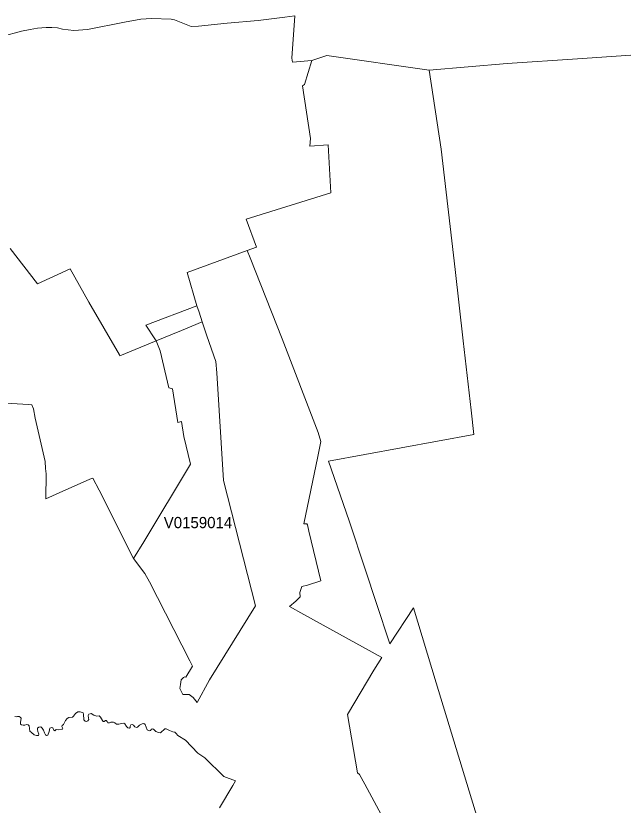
# Model space of a CAD drawing. Extents: x 369010 to 735936, y 6377141 to 6616555.
# Drawn here: x 521091 to 526500, y 6479309 to 6486334 of the extents above; entities that cross this region are included whole.
import ezdxf
from ezdxf.enums import TextEntityAlignment as Align

# ---------------------------------------------------------------- set-up
doc = ezdxf.new("R2010")
doc.units = 0
doc.header["$LTSCALE"] = 40
doc.layers.add('3', color=7, linetype='Continuous', lineweight=13)
doc.layers.add('4', color=7, linetype='Continuous')

msp = doc.modelspace()

# ---------------------------------------------------------------- linework, layer by layer
at = {"layer": '3'}
for points in [[(520967.54, 6486147.88), (521142.97, 6486197.03), (521219.76, 6486212.43), (521284.81, 6486222.36), (521362.76, 6486228.64), (521410.92, 6486229.14), (521461.4, 6486225.5), (521505.75, 6486215.57), (521607.04, 6486203.82), (521729.68, 6486210.11), (522057.88, 6486276.14), (522205.01, 6486303.78), (522300.84, 6486308.58), (522475.11, 6486302.13), (522503.25, 6486298.98), (522652.2, 6486237.75), (522718.07, 6486242.55), (522972.29, 6486268.53), (523249.5, 6486293.03), (523488, 6486320), (523575.71, 6486333.57), (523550.23, 6485955.4), (523554.53, 6485921.3), (523725.66, 6485936.36), (523860.05, 6485979.73), (524771.81, 6485850.63), (525465.11, 6485908.06), (526091.54, 6485951.43), (526567.69, 6485983.86)], [(530465.81, 6482413.45), (530485.34, 6482415.6), (530519.93, 6482562.73), (530529.86, 6482961.76), (530480.04, 6483085.23), (530388.69, 6483198.1), (530334.73, 6483769.92), (529746.86, 6483888.58), (529734.45, 6483896.53), (529769.7, 6484103.41), (529795.35, 6484155.38), (529859.9, 6484272.88), (529793.2, 6484421.01), (529594.76, 6484299.2), (529540.64, 6484706.67), (529002.09, 6485702.84), (528821.86, 6486036.33), (528190.46, 6486038.15), (527485.25, 6486048.74), (526567.69, 6485983.86), (526091.54, 6485951.43), (525465.11, 6485908.06), (524771.81, 6485850.63)], [(525358.69, 6478673.55), (524834.37, 6480396.95), (524632.79, 6481066.24), (524421.77, 6480744.5), (524301.12, 6481111.76), (524203.97, 6481401.89), (524059.98, 6481839.64), (523874.45, 6482371.41), (525170.84, 6482608.91), (525145.19, 6482824.72), (525075.18, 6483440.07), (525002.36, 6484076.27), (524879.22, 6485147.57), (524771.81, 6485850.63), (523860.05, 6485979.73), (523725.66, 6485936.36), (523662.11, 6485721.71), (523644.89, 6485710.29), (523716.39, 6485242.41), (523709.77, 6485174.55), (523873.46, 6485183.82), (523895.63, 6484757.31), (523142.92, 6484523.13), (523233.95, 6484274.37), (523151.86, 6484244.42), (523177.84, 6484180.53), (523462.01, 6483459.93), (523782.43, 6482625.79), (523806.09, 6482546.18), (523779.78, 6482412.62), (523654.66, 6481813.83), (523682.3, 6481811.84), (523687.43, 6481802.9), (523699.68, 6481746.3), (523806.76, 6481304.24), (523688.59, 6481267.66), (523637.61, 6481253.93), (523620.9, 6481202.62), (523622.22, 6481164.72), (523583.16, 6481126.16), (523527.72, 6481077), (523655.98, 6481005.01), (524349.61, 6480622.2), (524280.26, 6480509.82), (524043.76, 6480116.75), (524134.45, 6479597.07), (524151.83, 6479582.83), (524199.99, 6479496.11), (524631.13, 6478692.42)], [(524771.81, 6485850.63), (524879.22, 6485147.57), (525002.36, 6484076.27), (525075.18, 6483440.07), (525145.19, 6482824.72), (525170.84, 6482608.91), (523874.45, 6482371.41), (524059.98, 6481839.64), (524203.97, 6481401.89), (524301.12, 6481111.76), (524421.77, 6480744.5), (524632.79, 6481066.24), (524834.37, 6480396.95), (525358.69, 6478673.55), (526093.69, 6478295.71), (526069.69, 6478132.02), (526084.59, 6478061.02), (526129.11, 6478152.88), (526352.7, 6478285.11), (526423.54, 6478427.94), (526504.47, 6478506.06)], [(520855.82, 6482896.06), (521202.72, 6482875.2), (521234.33, 6482872.72), (521249.72, 6482835.32), (521265.11, 6482753.06), (521353.66, 6482368.6), (521354.98, 6482306.37), (521362.76, 6482256.88), (521357.46, 6482035.77), (521476.96, 6482087.9), (521749.21, 6482209.55), (521776.02, 6482219.64), (521832.63, 6482112.89), (522139.47, 6481504.66), (522230.5, 6481651.8), (522645.75, 6482344.43), (522587.32, 6482590.54), (522568.12, 6482722.11), (522533.37, 6482715.66), (522486.2, 6483013.56), (522452.77, 6483022.5), (522430.43, 6483123.29), (522376.97, 6483350.86), (522340.72, 6483440.23), (522016.67, 6483308.49), (522014.02, 6483317.1), (521742.43, 6483784.98), (521574.94, 6484082.22), (521283.81, 6483948.5), (521041.52, 6484262.29)], [(524631.13, 6478692.42), (524199.99, 6479496.11), (524151.83, 6479582.83), (524134.45, 6479597.07), (524043.76, 6480116.75), (524280.26, 6480509.82), (524349.61, 6480622.2), (523655.98, 6481005.01), (523527.72, 6481077), (523583.16, 6481126.16), (523622.22, 6481164.72), (523620.9, 6481202.62), (523637.61, 6481253.93), (523688.59, 6481267.66), (523806.76, 6481304.24), (523699.68, 6481746.3), (523687.43, 6481802.9), (523682.3, 6481811.84), (523654.66, 6481813.83), (523779.78, 6482412.62), (523806.09, 6482546.18), (523782.43, 6482625.79), (523462.01, 6483459.93), (523177.84, 6484180.53), (523151.86, 6484244.42), (522616.45, 6484049.78), (522702.02, 6483752.87), (522723.7, 6483696.27), (522749.35, 6483609.54), (522792.38, 6483484.26), (522871.82, 6483257.52), (522882.75, 6483155.4)], [(522882.75, 6483155.4), (522940.84, 6482196.97), (523227, 6481082.96), (522816.05, 6480423.76), (522705.66, 6480222.67), (522670.9, 6480266.36), (522633.66, 6480294.66), (522578.55, 6480294.66), (522552.73, 6480348.62), (522556.71, 6480384.53), (522564.32, 6480424.42), (522583.68, 6480446.27), (522596.43, 6480451.4), (522605.36, 6480448.75), (522665.77, 6480546.4), (522640.12, 6480593.9), (522282.96, 6481296.63), (522240.1, 6481371.43), (522139.47, 6481504.66), (521832.63, 6482112.89), (521776.02, 6482219.64), (521749.21, 6482209.55), (521476.96, 6482087.9), (521357.46, 6482035.77), (521362.76, 6482256.88), (521354.98, 6482306.37), (521353.66, 6482368.6), (521265.11, 6482753.06), (521249.72, 6482835.32), (521234.33, 6482872.72), (521202.72, 6482875.2), (520855.82, 6482896.06)], [(521844.21, 6480093.25), (521833.78, 6480105.33), (521812.6, 6480102.85), (521786.95, 6480109.3), (521761.79, 6480123.86), (521753.35, 6480123.2), (521742.59, 6480118.07), (521734.81, 6480106.49), (521738.62, 6480082.16), (521742.59, 6480071.23), (521732.83, 6480058.99), (521721.41, 6480053.86), (521707.84, 6480057), (521697.57, 6480068.59), (521695.09, 6480119.23), (521689.96, 6480132.14), (521664.8, 6480141.24), (521642.96, 6480138.59), (521623.76, 6480125.19), (521605.22, 6480100.69), (521594.96, 6480093.08), (521564.84, 6480090.43), (521548.12, 6480080.83), (521532.73, 6480061.63), (521515.35, 6480025.89), (521504.6, 6480019.43), (521501.95, 6480010.49), (521509.06, 6479993.12), (521507.74, 6479986.66), (521501.95, 6479984.68), (521473.15, 6479980.87), (521451.3, 6479981.53), (521439.06, 6479971.93), (521430.12, 6479975.74), (521419.86, 6479996.26), (521408.93, 6480001.39), (521395.53, 6479994.94), (521389.07, 6479964.81), (521377.49, 6479933.37), (521366.07, 6479928.24), (521355.81, 6479936.02), (521345.55, 6479952.57), (521336.61, 6479978.22), (521325.02, 6479995.6), (521314.76, 6480005.2), (521296.23, 6480004.54), (521284.64, 6479993.61), (521283.98, 6479982.03), (521288.45, 6479964.15), (521297.55, 6479940.98), (521292.42, 6479930.72), (521277.03, 6479928.24), (521254.52, 6479936.51), (521230.85, 6479955.22), (521216.62, 6479967.96), (521213.47, 6479991.13), (521209.01, 6480015.46), (521200.57, 6480025.72), (521185.5, 6480027.71), (521171.44, 6480021.25), (521157.87, 6480019.93), (521141.81, 6480025.06), (521134.2, 6480031.51), (521132.87, 6480045.58), (521138, 6480084.14), (521130.89, 6480091.76), (521120.13, 6480097.55), (521107.22, 6480097.55), (521095.64, 6480095.73), (521084.22, 6480098.87)], [(521084.22, 6480098.87), (521095.64, 6480095.73), (521107.22, 6480097.55), (521120.13, 6480097.55)], [(521120.13, 6480097.55), (521130.89, 6480091.76), (521138, 6480084.14), (521132.87, 6480045.58), (521134.2, 6480031.51), (521141.81, 6480025.06), (521157.87, 6480019.93), (521171.44, 6480021.25), (521185.5, 6480027.71), (521200.57, 6480025.72), (521209.01, 6480015.46), (521213.47, 6479991.13), (521216.62, 6479967.96), (521230.85, 6479955.22), (521254.52, 6479936.51), (521277.03, 6479928.24), (521292.42, 6479930.72), (521297.55, 6479940.98), (521288.45, 6479964.15), (521283.98, 6479982.03), (521284.64, 6479993.61), (521296.23, 6480004.54), (521314.76, 6480005.2), (521325.02, 6479995.6), (521336.61, 6479978.22), (521345.55, 6479952.57), (521355.81, 6479936.02), (521366.07, 6479928.24), (521377.49, 6479933.37), (521389.07, 6479964.81), (521395.53, 6479994.94), (521408.93, 6480001.39), (521419.86, 6479996.26), (521430.12, 6479975.74), (521439.06, 6479971.93), (521451.3, 6479981.53), (521473.15, 6479980.87), (521501.95, 6479984.68), (521507.74, 6479986.66), (521509.06, 6479993.12), (521501.95, 6480010.49), (521504.6, 6480019.43), (521515.35, 6480025.89), (521532.73, 6480061.63), (521548.12, 6480080.83), (521564.84, 6480090.43), (521594.96, 6480093.08), (521605.22, 6480100.69), (521623.76, 6480125.19), (521642.96, 6480138.59), (521664.8, 6480141.24), (521689.96, 6480132.14), (521695.09, 6480119.23), (521697.57, 6480068.59), (521707.84, 6480057), (521721.41, 6480053.86), (521732.83, 6480058.99), (521742.59, 6480071.23), (521738.62, 6480082.16), (521734.81, 6480106.49), (521742.59, 6480118.07), (521753.35, 6480123.2), (521761.79, 6480123.86), (521786.95, 6480109.3), (521812.6, 6480102.85), (521833.78, 6480105.33), (521844.21, 6480093.25), (521862.75, 6480063.62), (521870.53, 6480052.7), (521878.14, 6480054.68), (521889.06, 6480063.62), (521896.84, 6480062.13), (521905.28, 6480052.53), (521911.74, 6480042.93), (521925.14, 6480041.61), (521936.73, 6480049.39), (521959.9, 6480048.73), (521973.3, 6480042.93), (521986.71, 6480030.69), (522008.56, 6480030.02), (522033.05, 6480037.14), (522052.25, 6480037.8), (522061.19, 6480032.67), (522077.9, 6480009.5), (522089.49, 6479997.92), (522103.06, 6479994.11), (522110.01, 6480000.56), (522110.67, 6480013.31), (522114.81, 6480023.4), (522128.22, 6480027.87), (522139.14, 6480021.42), (522152.54, 6480007.35), (522164.79, 6480002.05), (522175.05, 6480004.7), (522193.09, 6480021.42), (522215.6, 6480034.33), (522231.66, 6480035.49), (522242.41, 6480028.53), (522251.52, 6480003.38), (522261.78, 6479980.37)], [(522903.77, 6479287.24), (523024.59, 6479485.85), (523046.93, 6479525.07), (522942.99, 6479563.63), (522774.67, 6479730.96), (522711.62, 6479772.83), (522602.72, 6479888.68), (522533.37, 6479929.73), (522519.8, 6479947.11), (522507.05, 6479959.85), (522490.34, 6479962.5), (522458.73, 6479973.42), (522429.76, 6479987.49), (522419.5, 6479987.49), (522378.46, 6479954.06), (522362.4, 6479955.38), (522338.07, 6479964.48), (522324.5, 6479978.55), (522312.42, 6479987.99), (522299.68, 6479986.66), (522291.24, 6479975.08), (522279.16, 6479969.95), (522261.78, 6479980.37), (522251.52, 6480003.38), (522242.41, 6480028.53), (522231.66, 6480035.49), (522215.6, 6480034.33), (522193.09, 6480021.42), (522175.05, 6480004.7), (522164.79, 6480002.05), (522152.54, 6480007.35), (522139.14, 6480021.42), (522128.22, 6480027.87), (522114.81, 6480023.4), (522110.67, 6480013.31), (522110.01, 6480000.56), (522103.06, 6479994.11), (522089.49, 6479997.92), (522077.9, 6480009.5), (522061.19, 6480032.67), (522052.25, 6480037.8), (522033.05, 6480037.14), (522008.56, 6480030.02), (521986.71, 6480030.69), (521973.3, 6480042.93), (521959.9, 6480048.73), (521936.73, 6480049.39), (521925.14, 6480041.61), (521911.74, 6480042.93), (521905.28, 6480052.53), (521896.84, 6480062.13), (521889.06, 6480063.62), (521878.14, 6480054.68), (521870.53, 6480052.7), (521862.75, 6480063.62), (521844.21, 6480093.25)], [(522261.78, 6479980.37), (522279.16, 6479969.95), (522291.24, 6479975.08), (522299.68, 6479986.66), (522312.42, 6479987.99), (522324.5, 6479978.55), (522338.07, 6479964.48), (522362.4, 6479955.38), (522378.46, 6479954.06), (522419.5, 6479987.49), (522429.76, 6479987.49), (522458.73, 6479973.42), (522490.34, 6479962.5), (522507.05, 6479959.85), (522519.8, 6479947.11), (522533.37, 6479929.73), (522602.72, 6479888.68), (522711.62, 6479772.83), (522774.67, 6479730.96), (522942.99, 6479563.63), (523046.93, 6479525.07), (523024.59, 6479485.85), (522903.77, 6479287.24)]]:
    msp.add_lwpolyline(points, dxfattribs=at)
for points in [[(522702.02, 6483752.87), (522248.21, 6483581.57), (522334.76, 6483450), (522340.72, 6483440.23), (522567.96, 6483532.75), (522749.35, 6483609.54), (522723.7, 6483696.27)], [(522749.35, 6483609.54), (522567.96, 6483532.75), (522340.72, 6483440.23), (522376.97, 6483350.86), (522430.43, 6483123.29), (522452.77, 6483022.5), (522486.2, 6483013.56), (522533.37, 6482715.66), (522568.12, 6482722.11), (522587.32, 6482590.54), (522645.75, 6482344.43), (522230.5, 6481651.8), (522139.47, 6481504.66), (522240.1, 6481371.43), (522282.96, 6481296.63), (522640.12, 6480593.9), (522665.77, 6480546.4), (522605.36, 6480448.75), (522596.43, 6480451.4), (522583.68, 6480446.27), (522564.32, 6480424.42), (522556.71, 6480384.53), (522552.73, 6480348.62), (522578.55, 6480294.66), (522633.66, 6480294.66), (522670.9, 6480266.36), (522705.66, 6480222.67), (522816.05, 6480423.76), (523227, 6481082.96), (522940.84, 6482196.97), (522882.75, 6483155.4), (522871.82, 6483257.52), (522792.38, 6483484.26)]]:
    msp.add_lwpolyline(points, close=True, dxfattribs=at)

# ---------------------------------------------------------------- texts
at = {"layer": '4'}
msp.add_text('V0159014', height=100, dxfattribs=at).set_placement((522713.49, 6481774.1), align=Align.CENTER)

doc.saveas('drawing.dxf')
